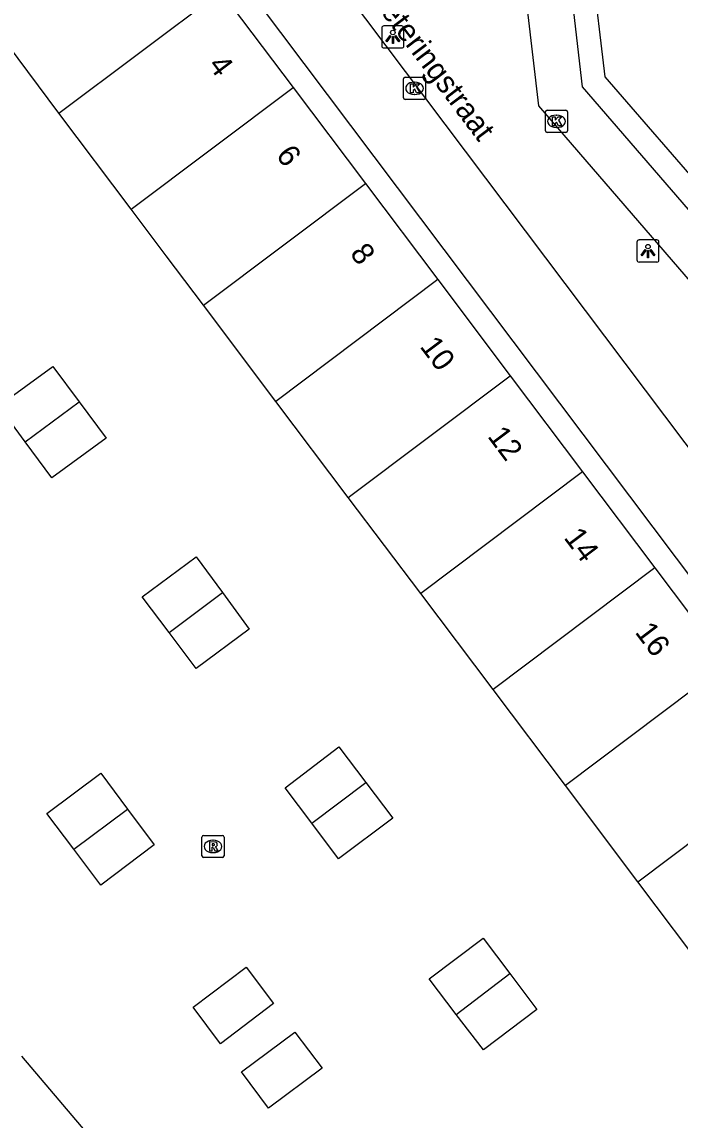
# Model space of a CAD drawing. Extents: x 160379 to 161131, y 383940 to 384849.
# Drawn here: x 160537.01 to 160566.8, y 384650.53 to 384700.27 of the extents above; entities that cross this region are included whole.
import ezdxf

# ---------------------------------------------------------------- set-up
doc = ezdxf.new("R2010")
doc.units = 0
for name, color, linetype in [('IMGEO_Kolk', 7, 'Continuous'), ('IMGEO_Lichtpunt', 7, 'Continuous'), ('IMGEO_Openbare_ruimte_label', 7, 'Continuous'), ('IMGEO_Pand', 7, 'Continuous'), ('IMGEO_Pand_nummerreeks', 7, 'Continuous'), ('IMGEO_Rioolput', 7, 'Continuous'), ('IMGEO_Voetgangersgebied_open', 7, 'Continuous')]:
    doc.layers.add(name, color=color, linetype=linetype)

msp = doc.modelspace()

# ---------------------------------------------------------------- linework, layer by layer
at = {"layer": 'IMGEO_Kolk'}
for p, q in [((160554.278, 384696.838), (160554.278, 384697.69)), ((160554.353, 384697.764), (160555.205, 384697.764)), ((160554.766, 384697.544), (160554.791, 384697.544)), ((160555.279, 384697.69), (160555.279, 384696.838)), ((160554.789, 384696.984), (160554.764, 384696.984)), ((160555.205, 384696.764), (160554.353, 384696.764)), ((160560.704, 384695.343), (160560.704, 384696.195)), ((160560.779, 384696.269), (160561.631, 384696.269)), ((160561.192, 384696.049), (160561.217, 384696.049)), ((160561.705, 384696.195), (160561.705, 384695.343)), ((160561.215, 384695.489), (160561.19, 384695.489)), ((160561.631, 384695.269), (160560.779, 384695.269))]:
    msp.add_line(p, q, dxfattribs=at)
for points in [[(160554.278, 384696.838), (160554.278, 384697.69)], [(160554.353, 384697.764), (160555.205, 384697.764)], [(160554.599, 384697.464), (160554.722, 384697.464), (160554.722, 384697.313), (160554.852, 384697.464), (160555.016, 384697.464), (160554.87, 384697.313), (160555.023, 384697.064), (160554.871, 384697.064), (160554.786, 384697.228), (160554.722, 384697.161), (160554.722, 384697.064), (160554.599, 384697.064), (160554.599, 384697.464)], [(160555.279, 384697.69), (160555.279, 384696.838)], [(160555.205, 384696.764), (160554.353, 384696.764)], [(160560.704, 384695.343), (160560.704, 384696.195)], [(160560.779, 384696.269), (160561.631, 384696.269)], [(160561.025, 384695.969), (160561.148, 384695.969), (160561.148, 384695.818), (160561.278, 384695.969), (160561.442, 384695.969), (160561.296, 384695.818), (160561.449, 384695.569), (160561.297, 384695.569), (160561.212, 384695.733), (160561.148, 384695.666), (160561.148, 384695.569), (160561.025, 384695.569), (160561.025, 384695.969)], [(160561.705, 384696.195), (160561.705, 384695.343)], [(160561.631, 384695.269), (160560.779, 384695.269)]]:
    msp.add_lwpolyline(points, dxfattribs=at)
for centre, start, end in [((160554.355, 384697.688), 91.552, 178.448), ((160554.355, 384697.688), 91.552, 178.448), ((160555.203, 384697.688), 1.552, 88.448), ((160555.203, 384697.688), 1.552, 88.448), ((160554.355, 384696.84), 181.552, 268.448), ((160554.355, 384696.84), 181.552, 268.448), ((160555.203, 384696.84), 271.552, 358.448), ((160555.203, 384696.84), 271.552, 358.448), ((160560.781, 384696.193), 91.552, 178.448), ((160560.781, 384696.193), 91.552, 178.448), ((160561.629, 384696.193), 1.552, 88.448), ((160561.629, 384696.193), 1.552, 88.448), ((160560.781, 384695.345), 181.552, 268.448), ((160560.781, 384695.345), 181.552, 268.448), ((160561.629, 384695.345), 271.552, 358.448), ((160561.629, 384695.345), 271.552, 358.448)]:
    msp.add_arc(centre, 0.0765, start, end, dxfattribs=at)
for centre, major_axis, ratio, start_param, end_param in [((160554.765, 384697.264), (-0.387, 0.002), 0.722429, 4.712389, 7.853982), ((160554.79, 384697.264), (-0.39, 0.002), 0.717154, 1.570796, 4.712389), ((160561.191, 384695.769), (-0.387, 0.002), 0.722429, 4.712389, 7.853982), ((160561.216, 384695.769), (-0.39, 0.002), 0.717154, 1.570796, 4.712389)]:
    msp.add_ellipse(centre, major_axis=major_axis, ratio=ratio, start_param=start_param, end_param=end_param, dxfattribs=at)
at = {"layer": 'IMGEO_Lichtpunt'}
for p, q in [((160553.298, 384699.994), (160553.298, 384699.187)), ((160553.298, 384699.994), (160553.298, 384699.187)), ((160554.2, 384700.089), (160553.392, 384700.089)), ((160554.2, 384700.089), (160553.392, 384700.089)), ((160554.294, 384699.187), (160554.294, 384699.994)), ((160554.294, 384699.187), (160554.294, 384699.994)), ((160553.392, 384699.093), (160554.2, 384699.093)), ((160553.392, 384699.093), (160554.2, 384699.093)), ((160564.847, 384690.299), (160564.847, 384689.492)), ((160564.847, 384690.299), (160564.847, 384689.492)), ((160565.749, 384690.394), (160564.941, 384690.394)), ((160565.749, 384690.394), (160564.941, 384690.394)), ((160565.843, 384689.492), (160565.843, 384690.299)), ((160565.843, 384689.492), (160565.843, 384690.299)), ((160564.941, 384689.398), (160565.749, 384689.398)), ((160564.941, 384689.398), (160565.749, 384689.398))]:
    msp.add_line(p, q, dxfattribs=at)
for points in [[(160553.672, 384699.658), (160553.711, 384699.63), (160553.523, 384699.368), (160553.485, 384699.395), (160553.672, 384699.658)], [(160553.774, 384699.61), (160553.821, 384699.61), (160553.821, 384699.288), (160553.774, 384699.288), (160553.774, 384699.61)], [(160553.884, 384699.63), (160553.922, 384699.657), (160554.109, 384699.395), (160554.07, 384699.367), (160553.884, 384699.63)], [(160565.221, 384689.963), (160565.26, 384689.935), (160565.072, 384689.673), (160565.034, 384689.7), (160565.221, 384689.963)], [(160565.323, 384689.915), (160565.37, 384689.915), (160565.37, 384689.593), (160565.323, 384689.593), (160565.323, 384689.915)], [(160565.433, 384689.935), (160565.471, 384689.962), (160565.658, 384689.7), (160565.619, 384689.672), (160565.433, 384689.935)]]:
    msp.add_lwpolyline(points, dxfattribs=at)
for centre in [(160553.797, 384699.792), (160565.346, 384690.097)]:
    msp.add_circle(centre, 0.0994, dxfattribs=at)
for centre, start, end in [((160553.392, 384699.994), 90, 180), ((160553.392, 384699.994), 90, 180), ((160554.2, 384699.994), 0, 90), ((160554.2, 384699.994), 0, 90), ((160553.392, 384699.187), 180, 270), ((160553.392, 384699.187), 180, 270), ((160554.2, 384699.187), 270, 0), ((160554.2, 384699.187), 270, 360), ((160564.941, 384690.299), 90, 180), ((160564.941, 384690.299), 90, 180), ((160565.749, 384690.299), 0, 90), ((160565.749, 384690.299), 0, 90), ((160564.941, 384689.492), 180, 270), ((160564.941, 384689.492), 180, 270), ((160565.749, 384689.492), 270, 0), ((160565.749, 384689.492), 270, 360)]:
    msp.add_arc(centre, 0.0946, start, end, dxfattribs=at)
at = {"layer": 'IMGEO_Pand'}
for points in [[(160538.684, 384696.143), (160535.415, 384700.495), (160537.673, 384702.203), (160542.734, 384706.008)], [(160562.81, 384702.752), (160563.389, 384697.783), (160568.199, 384692.221)], [(160538.684, 384696.143), (160546.009, 384701.656)], [(160546.009, 384701.656), (160549.284, 384697.303)], [(160541.955, 384691.788), (160549.284, 384697.303)], [(160549.284, 384697.303), (160552.559, 384692.951)], [(160541.955, 384691.788), (160538.684, 384696.143)], [(160545.229, 384687.435), (160552.559, 384692.951)], [(160552.559, 384692.951), (160555.834, 384688.599)], [(160545.229, 384687.435), (160543.543, 384689.675), (160541.955, 384691.788)], [(160555.834, 384688.599), (160548.506, 384683.084)], [(160555.834, 384688.599), (160559.109, 384684.247)], [(160548.506, 384683.084), (160545.229, 384687.435)], [(160537.151, 384681.253), (160535.945, 384682.882), (160538.404, 384684.671), (160539.598, 384683.063)], [(160551.782, 384678.733), (160559.109, 384684.247)], [(160559.109, 384684.247), (160562.385, 384679.894)], [(160539.598, 384683.063), (160540.817, 384681.42), (160538.356, 384679.623), (160537.151, 384681.253)], [(160537.151, 384681.253), (160539.598, 384683.063)], [(160551.782, 384678.733), (160548.506, 384683.084)], [(160562.385, 384679.894), (160555.059, 384674.382)], [(160562.385, 384679.894), (160565.66, 384675.542)], [(160555.059, 384674.382), (160551.782, 384678.733)], [(160543.67, 384672.609), (160542.444, 384674.238), (160544.894, 384676.044), (160546.081, 384674.424)], [(160565.66, 384675.542), (160558.335, 384670.03)], [(160565.66, 384675.542), (160568.935, 384671.19)], [(160546.081, 384674.424), (160547.294, 384672.768), (160544.896, 384670.98), (160543.67, 384672.609)], [(160543.67, 384672.609), (160546.081, 384674.424)], [(160558.335, 384670.03), (160555.059, 384674.382)], [(160568.935, 384671.19), (160561.612, 384665.679)], [(160561.612, 384665.679), (160558.335, 384670.03)], [(160550.13, 384663.973), (160548.92, 384665.577), (160551.348, 384667.436), (160552.577, 384665.819)], [(160564.888, 384661.328), (160572.21, 384666.838)], [(160539.361, 384662.795), (160538.139, 384664.421), (160540.578, 384666.24), (160541.787, 384664.618)], [(160552.577, 384665.819), (160553.804, 384664.206), (160551.34, 384662.369), (160550.13, 384663.973)], [(160550.13, 384663.973), (160552.577, 384665.819)], [(160564.888, 384661.328), (160561.612, 384665.679)], [(160541.787, 384664.618), (160542.996, 384662.996), (160540.584, 384661.168), (160539.361, 384662.795)], [(160539.361, 384662.795), (160541.787, 384664.618)], [(160568.164, 384656.977), (160564.888, 384661.328)], [(160556.669, 384655.319), (160555.44, 384656.927), (160557.89, 384658.768), (160559.087, 384657.167)], [(160548.395, 384655.814), (160545.993, 384653.99), (160544.752, 384655.641), (160547.16, 384657.46), (160548.395, 384655.814)], [(160559.087, 384657.167), (160560.308, 384655.533), (160557.898, 384653.711), (160556.669, 384655.319)], [(160556.669, 384655.319), (160559.087, 384657.167)], [(160550.6, 384652.875), (160548.164, 384651.069), (160546.946, 384652.709), (160549.355, 384654.515), (160550.6, 384652.875)], [(160536.988, 384653.421), (160540.532, 384649.247), (160533.571, 384643.324)]]:
    msp.add_lwpolyline(points, dxfattribs=at)
at = {"layer": 'IMGEO_Rioolput'}
for p, q in [((160545.156, 384662.5), (160545.156, 384663.352)), ((160545.231, 384663.426), (160546.083, 384663.426)), ((160545.644, 384663.206), (160545.669, 384663.206)), ((160546.157, 384663.352), (160546.157, 384662.5)), ((160545.667, 384662.646), (160545.642, 384662.646)), ((160546.083, 384662.426), (160545.231, 384662.426))]:
    msp.add_line(p, q, dxfattribs=at)
for points in [[(160545.156, 384662.5), (160545.156, 384663.352)], [(160545.231, 384663.426), (160546.083, 384663.426)], [(160545.745, 384663.124), (160545.493, 384663.126), (160545.493, 384662.726)], [(160546.157, 384663.352), (160546.157, 384662.5)], [(160545.493, 384662.726), (160545.617, 384662.726), (160545.617, 384662.888), (160545.628, 384662.888)], [(160545.671, 384663.045), (160545.617, 384663.045), (160545.617, 384662.964)], [(160545.617, 384662.964), (160545.669, 384662.964)], [(160545.675, 384662.859), (160545.746, 384662.726), (160545.886, 384662.726), (160545.821, 384662.852)], [(160546.083, 384662.426), (160545.231, 384662.426)]]:
    msp.add_lwpolyline(points, dxfattribs=at)
for centre, radius, start, end in [((160545.233, 384663.35), 0.0765, 91.552, 178.448), ((160545.233, 384663.35), 0.0765, 91.552, 178.448), ((160545.744, 384663.014), 0.109, 350.3612, 89.416), ((160546.081, 384663.35), 0.0765, 1.552, 88.448), ((160546.081, 384663.35), 0.0765, 1.552, 88.448), ((160545.627, 384662.835), 0.0533, 26.0293, 88.6989), ((160545.653, 384663.153), 0.19, 274.7715, 282.9687), ((160545.677, 384662.949), 0.0964, 77.0061, 93.1865), ((160545.691, 384663.006), 0.0378, 276.6634, 79.6772), ((160545.742, 384663.014), 0.112, 277.5842, 350.9817), ((160545.726, 384662.799), 0.108, 29.5134, 73.7905), ((160545.233, 384662.502), 0.0765, 181.552, 268.448), ((160545.233, 384662.502), 0.0765, 181.552, 268.448), ((160546.081, 384662.502), 0.0765, 271.552, 358.448), ((160546.081, 384662.502), 0.0765, 271.552, 358.448)]:
    msp.add_arc(centre, radius, start, end, dxfattribs=at)
for centre, major_axis, ratio, start_param, end_param in [((160545.643, 384662.926), (-0.387, 0.002), 0.722429, 4.712389, 7.853982), ((160545.668, 384662.926), (-0.39, 0.002), 0.717154, 1.570796, 4.712389)]:
    msp.add_ellipse(centre, major_axis=major_axis, ratio=ratio, start_param=start_param, end_param=end_param, dxfattribs=at)
at = {"layer": 'IMGEO_Voetgangersgebied_open'}
for points in [[(160588.75, 384666.794), (160562.379, 384697.339), (160558.529, 384730.702)], [(160531.839, 384722.221), (160603.494, 384626.95), (160604.071, 384626.182), (160600.544, 384623.533)], [(160559.369, 384705.242), (160560.394, 384696.477), (160579.65, 384674.149), (160588.127, 384664.318), (160601.036, 384649.348), (160616.046, 384639.404)], [(160596.343, 384642.27), (160584.207, 384658.391), (160549.861, 384704.03)]]:
    msp.add_lwpolyline(points, dxfattribs=at)

# ---------------------------------------------------------------- texts
at = {"layer": 'IMGEO_Openbare_ruimte_label'}
msp.add_text('Weteringstraat', height=1, rotation=307.0304, dxfattribs=at).set_placement((160552.456, 384701.747))
at = {"layer": 'IMGEO_Pand_nummerreeks'}
for s, p in [('4', (160545.402, 384698.305)), ('6', (160548.473, 384694.223)), ('8', (160551.823, 384689.773)), ('10', (160554.988, 384685.565)), ('12', (160558.049, 384681.497)), ('14', (160561.505, 384676.905)), ('16', (160564.726, 384672.624))]:
    msp.add_text(s, height=1, rotation=306.9613, dxfattribs=at).set_placement(p)

doc.saveas('drawing.dxf')
